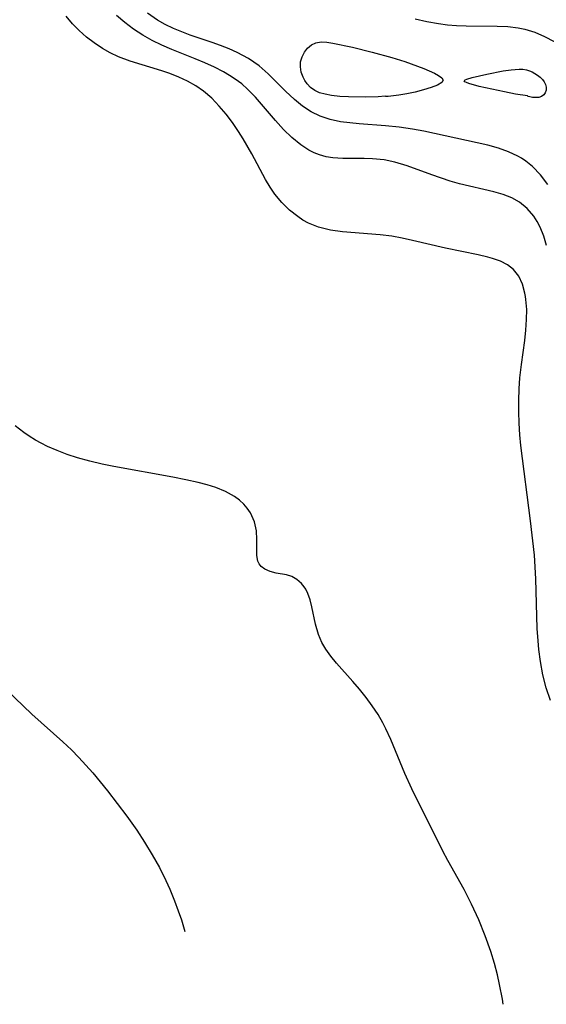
# Model space of a CAD drawing. Header units: metres. Extents: x 1073367 to 1082519, y 1569854 to 1574957.
# Tile 695 of 1056: x 1081717 to 1081791, y 1569974 to 1570112. Entities that reach past the tile are written whole.
import ezdxf

# ---------------------------------------------------------------- set-up
doc = ezdxf.new("R2010")
doc.units = ezdxf.units.M
doc.layers.add('CGG_CurvaNivelLidar_v1', color=253, linetype='Continuous', lineweight=30)

msp = doc.modelspace()

# ---------------------------------------------------------------- linework, layer by layer
at = {"layer": 'CGG_CurvaNivelLidar_v1'}
for p, q in [((1081724.4961, 1570111.55, 79), (1081723.6297, 1570112.5885, 79)), ((1081731.859, 1570111.7174, 78.5), (1081730.6768, 1570112.7201, 78.5)), ((1081736.4538, 1570112.0531, 78), (1081735.0491, 1570113.0455, 78)), ((1081772.7134, 1570112.2258, 78), (1081774.3516, 1570111.8635, 78)), ((1081725.4257, 1570110.5798, 79), (1081724.4961, 1570111.55, 79)), ((1081733.0975, 1570110.7864, 78.5), (1081731.859, 1570111.7174, 78.5)), ((1081734.3944, 1570109.9403, 78.5), (1081733.0975, 1570110.7864, 78.5)), ((1081737.5576, 1570111.4241, 78), (1081736.4538, 1570112.0531, 78)), ((1081738.7109, 1570110.8709, 78), (1081737.5576, 1570111.4241, 78)), ((1081739.8842, 1570110.3868, 78), (1081738.7109, 1570110.8709, 78)), ((1081774.3516, 1570111.8635, 78), (1081775.9984, 1570111.5748, 78)), ((1081775.9984, 1570111.5748, 78), (1081777.2649, 1570111.406, 78)), ((1081777.2649, 1570111.406, 78), (1081778.5317, 1570111.2905, 78)), ((1081778.5317, 1570111.2905, 78), (1081779.87, 1570111.2307, 78)), ((1081779.87, 1570111.2307, 78), (1081784.2465, 1570111.2134, 78)), ((1081784.2465, 1570111.2134, 78), (1081785.7355, 1570111.1493, 78)), ((1081785.7355, 1570111.1493, 78), (1081787.1924, 1570110.9837, 78)), ((1081787.1924, 1570110.9837, 78), (1081788.1653, 1570110.7865, 78)), ((1081788.1653, 1570110.7865, 78), (1081789.5628, 1570110.3464, 78)), ((1081726.4607, 1570109.6638, 79), (1081725.4257, 1570110.5798, 79)), ((1081727.5612, 1570108.8314, 79), (1081726.4607, 1570109.6638, 79)), ((1081735.7218, 1570109.2034, 78.5), (1081734.3944, 1570109.9403, 78.5)), ((1081741.0818, 1570109.9471, 78), (1081739.8842, 1570110.3868, 78)), ((1081744.1322, 1570108.9227, 78), (1081741.0818, 1570109.9471, 78)), ((1081789.5628, 1570110.3464, 78), (1081790.9211, 1570109.7587, 78)), ((1081790.9211, 1570109.7587, 78), (1081792.2508, 1570109.0603, 78)), ((1081728.7138, 1570108.0774, 79), (1081727.5612, 1570108.8314, 79)), ((1081729.8189, 1570107.4505, 79), (1081728.7138, 1570108.0774, 79)), ((1081737.093, 1570108.5414, 78.5), (1081735.7218, 1570109.2034, 78.5)), ((1081738.4928, 1570107.9347, 78.5), (1081737.093, 1570108.5414, 78.5)), ((1081741.7758, 1570106.6171, 78.5), (1081738.4928, 1570107.9347, 78.5)), ((1081745.3415, 1570108.4908, 78), (1081744.1322, 1570108.9227, 78)), ((1081746.5274, 1570108.0213, 78), (1081745.3415, 1570108.4908, 78)), ((1081747.6796, 1570107.5016, 78), (1081746.5274, 1570108.0213, 78)), ((1081757.1312, 1570107.5417, 77.5), (1081757.5742, 1570108.1012, 77.5)), ((1081757.5742, 1570108.1012, 77.5), (1081758.1121, 1570108.5492, 77.5)), ((1081758.1121, 1570108.5492, 77.5), (1081758.7374, 1570108.8485, 77.5)), ((1081758.7374, 1570108.8485, 77.5), (1081759.4754, 1570108.9728, 77.5)), ((1081759.4754, 1570108.9728, 77.5), (1081760.2837, 1570108.9475, 77.5)), ((1081760.2837, 1570108.9475, 77.5), (1081761.1442, 1570108.8223, 77.5)), ((1081761.1442, 1570108.8223, 77.5), (1081763.8948, 1570108.2216, 77.5)), ((1081763.8948, 1570108.2216, 77.5), (1081766.6541, 1570107.5569, 77.5)), ((1081730.9625, 1570106.9039, 79), (1081729.8189, 1570107.4505, 79)), ((1081732.5971, 1570106.293, 79), (1081730.9625, 1570106.9039, 79)), ((1081743.1338, 1570106.0393, 78.5), (1081741.7758, 1570106.6171, 78.5)), ((1081749.2748, 1570106.6322, 78), (1081747.6796, 1570107.5016, 78)), ((1081750.7459, 1570105.6131, 78), (1081749.2748, 1570106.6322, 78)), ((1081756.6064, 1570106.2004, 77.5), (1081756.7995, 1570106.9003, 77.5)), ((1081756.7995, 1570106.9003, 77.5), (1081757.1312, 1570107.5417, 77.5)), ((1081766.6541, 1570107.5569, 77.5), (1081769.4432, 1570106.7955, 77.5)), ((1081769.4432, 1570106.7955, 77.5), (1081771.2771, 1570106.2238, 77.5)), ((1081737.093, 1570104.9246, 79), (1081732.5971, 1570106.293, 79)), ((1081744.4602, 1570105.4239, 78.5), (1081743.1338, 1570106.0393, 78.5)), ((1081745.7428, 1570104.7599, 78.5), (1081744.4602, 1570105.4239, 78.5)), ((1081752.0436, 1570104.4742, 78), (1081750.7459, 1570105.6131, 78)), ((1081756.5774, 1570105.4733, 77.5), (1081756.6064, 1570106.2004, 77.5)), ((1081756.6952, 1570104.735, 77.5), (1081756.5774, 1570105.4733, 77.5)), ((1081771.2771, 1570106.2238, 77.5), (1081773.931, 1570105.2581, 77.5)), ((1081773.931, 1570105.2581, 77.5), (1081775.4308, 1570104.5913, 77.5)), ((1081786.2224, 1570105.0681, 77.5), (1081787.3285, 1570105.1553, 77.5)), ((1081787.3285, 1570105.1553, 77.5), (1081787.8632, 1570105.1402, 77.5)), ((1081738.1957, 1570104.5355, 79), (1081737.093, 1570104.9246, 79)), ((1081739.4734, 1570104.0231, 79), (1081738.1957, 1570104.5355, 79)), ((1081740.6874, 1570103.4472, 79), (1081739.4734, 1570104.0231, 79)), ((1081746.5913, 1570104.2684, 78.5), (1081745.7428, 1570104.7599, 78.5)), ((1081747.4063, 1570103.7391, 78.5), (1081746.5913, 1570104.2684, 78.5)), ((1081754.4713, 1570102.0264, 78), (1081752.0436, 1570104.4742, 78)), ((1081756.9445, 1570104.0125, 77.5), (1081756.6952, 1570104.735, 77.5)), ((1081757.1945, 1570103.5302, 77.5), (1081756.9445, 1570104.0125, 77.5)), ((1081775.4308, 1570104.5913, 77.5), (1081776.0232, 1570104.2588, 77.5)), ((1081776.0232, 1570104.2588, 77.5), (1081776.4506, 1570103.9301, 77.5)), ((1081776.4506, 1570103.9301, 77.5), (1081776.646, 1570103.608, 77.5)), ((1081779.9791, 1570103.7484, 77.5), (1081780.7499, 1570103.986, 77.5)), ((1081780.7499, 1570103.986, 77.5), (1081782.8199, 1570104.4565, 77.5)), ((1081782.8199, 1570104.4565, 77.5), (1081785.0906, 1570104.8963, 77.5)), ((1081785.0906, 1570104.8963, 77.5), (1081786.2224, 1570105.0681, 77.5)), ((1081787.8632, 1570105.1402, 77.5), (1081788.3768, 1570105.0625, 77.5)), ((1081788.3768, 1570105.0625, 77.5), (1081788.7939, 1570104.9341, 77.5)), ((1081788.7939, 1570104.9341, 77.5), (1081789.1923, 1570104.7569, 77.5)), ((1081789.1923, 1570104.7569, 77.5), (1081789.9518, 1570104.2887, 77.5)), ((1081789.9518, 1570104.2887, 77.5), (1081790.3029, 1570104.0073, 77.5)), ((1081790.3029, 1570104.0073, 77.5), (1081790.6159, 1570103.6989, 77.5)), ((1081741.8474, 1570102.7872, 79), (1081740.6874, 1570103.4472, 79)), ((1081742.9386, 1570102.0305, 79), (1081741.8474, 1570102.7872, 79)), ((1081748.3105, 1570103.059, 78.5), (1081747.4063, 1570103.7391, 78.5)), ((1081749.1313, 1570102.3329, 78.5), (1081748.3105, 1570103.059, 78.5)), ((1081757.5044, 1570103.0797, 77.5), (1081757.1945, 1570103.5302, 77.5)), ((1081757.9934, 1570102.5597, 77.5), (1081757.5044, 1570103.0797, 77.5)), ((1081758.5912, 1570102.1283, 77.5), (1081757.9934, 1570102.5597, 77.5)), ((1081774.9885, 1570102.5522, 77.5), (1081773.9087, 1570102.2154, 77.5)), ((1081775.8704, 1570102.907, 77.5), (1081774.9885, 1570102.5522, 77.5)), ((1081776.4555, 1570103.2642, 77.5), (1081775.8704, 1570102.907, 77.5)), ((1081776.646, 1570103.608, 77.5), (1081776.4555, 1570103.2642, 77.5)), ((1081779.6249, 1570103.507, 77.5), (1081779.732, 1570103.6284, 77.5)), ((1081779.6973, 1570103.3772, 77.5), (1081779.6249, 1570103.507, 77.5)), ((1081779.9267, 1570103.2457, 77.5), (1081779.6973, 1570103.3772, 77.5)), ((1081779.732, 1570103.6284, 77.5), (1081779.9791, 1570103.7484, 77.5)), ((1081780.2717, 1570103.1129, 77.5), (1081779.9267, 1570103.2457, 77.5)), ((1081781.7237, 1570102.7114, 77.5), (1081780.2717, 1570103.1129, 77.5)), ((1081785.2789, 1570101.9441, 77.5), (1081781.7237, 1570102.7114, 77.5)), ((1081790.6159, 1570103.6989, 77.5), (1081790.8762, 1570103.362, 77.5)), ((1081790.8762, 1570103.362, 77.5), (1081791.0641, 1570102.9924, 77.5)), ((1081791.0641, 1570102.9924, 77.5), (1081791.1527, 1570102.5919, 77.5)), ((1081791.1527, 1570102.5919, 77.5), (1081791.1399, 1570102.19, 77.5)), ((1081744.0861, 1570101.0401, 79), (1081742.9386, 1570102.0305, 79)), ((1081745.1499, 1570099.9393, 79), (1081744.0861, 1570101.0401, 79)), ((1081750.2288, 1570101.211, 78.5), (1081749.1313, 1570102.3329, 78.5)), ((1081753.0563, 1570097.9094, 78.5), (1081750.2288, 1570101.211, 78.5)), ((1081755.7178, 1570100.8572, 78), (1081754.4713, 1570102.0264, 78)), ((1081759.2611, 1570101.8372, 77.5), (1081758.5912, 1570102.1283, 77.5)), ((1081760.0582, 1570101.615, 77.5), (1081759.2611, 1570101.8372, 77.5)), ((1081760.9514, 1570101.4501, 77.5), (1081760.0582, 1570101.615, 77.5)), ((1081762.1255, 1570101.311, 77.5), (1081760.9514, 1570101.4501, 77.5)), ((1081763.3405, 1570101.2282, 77.5), (1081762.1255, 1570101.311, 77.5)), ((1081765.6763, 1570101.1893, 77.5), (1081763.3405, 1570101.2282, 77.5)), ((1081767.5315, 1570101.2544, 77.5), (1081765.6763, 1570101.1893, 77.5)), ((1081768.5, 1570101.3357, 77.5), (1081767.5315, 1570101.2544, 77.5)), ((1081768.5863, 1570101.3074, 77.5), (1081768.5, 1570101.3357, 77.5)), ((1081768.9333, 1570101.3098, 77.5), (1081768.5863, 1570101.3074, 77.5)), ((1081770.4264, 1570101.4674, 77.5), (1081768.9333, 1570101.3098, 77.5)), ((1081771.5362, 1570101.6586, 77.5), (1081770.4264, 1570101.4674, 77.5)), ((1081772.7271, 1570101.9125, 77.5), (1081771.5362, 1570101.6586, 77.5)), ((1081773.9087, 1570102.2154, 77.5), (1081772.7271, 1570101.9125, 77.5)), ((1081786.8325, 1570101.649, 77.5), (1081785.2789, 1570101.9441, 77.5)), ((1081788.5, 1570101.3784, 77.5), (1081786.8325, 1570101.649, 77.5)), ((1081788.6004, 1570101.3146, 77.5), (1081788.5, 1570101.3784, 77.5)), ((1081788.8616, 1570101.2399, 77.5), (1081788.6004, 1570101.3146, 77.5)), ((1081789.2332, 1570101.1743, 77.5), (1081788.8616, 1570101.2399, 77.5)), ((1081789.6654, 1570101.1428, 77.5), (1081789.2332, 1570101.1743, 77.5)), ((1081790.1081, 1570101.1722, 77.5), (1081789.6654, 1570101.1428, 77.5)), ((1081790.5104, 1570101.2913, 77.5), (1081790.1081, 1570101.1722, 77.5)), ((1081790.8157, 1570101.5105, 77.5), (1081790.5104, 1570101.2913, 77.5)), ((1081791.0269, 1570101.8192, 77.5), (1081790.8157, 1570101.5105, 77.5)), ((1081791.1399, 1570102.19, 77.5), (1081791.0269, 1570101.8192, 77.5)), ((1081746.1091, 1570098.809, 79), (1081745.1499, 1570099.9393, 79)), ((1081756.8594, 1570099.9416, 78), (1081755.7178, 1570100.8572, 78)), ((1081758.0715, 1570099.148, 78), (1081756.8594, 1570099.9416, 78)), ((1081747.0145, 1570097.6185, 79), (1081746.1091, 1570098.809, 79)), ((1081759.3625, 1570098.5114, 78), (1081758.0715, 1570099.148, 78)), ((1081760.7572, 1570098.0528, 78), (1081759.3625, 1570098.5114, 78)), ((1081747.8643, 1570096.3769, 79), (1081747.0145, 1570097.6185, 79)), ((1081754.197, 1570096.6741, 78.5), (1081753.0563, 1570097.9094, 78.5)), ((1081762.2238, 1570097.7482, 78), (1081760.7572, 1570098.0528, 78)), ((1081763.5088, 1570097.5771, 78), (1081762.2238, 1570097.7482, 78)), ((1081764.8244, 1570097.4546, 78), (1081763.5088, 1570097.5771, 78)), ((1081768.5514, 1570097.171, 78), (1081764.8244, 1570097.4546, 78)), ((1081770.453, 1570096.973, 78), (1081768.5514, 1570097.171, 78)), ((1081772.3538, 1570096.7002, 78), (1081770.453, 1570096.973, 78)), ((1081748.5266, 1570095.315, 79), (1081747.8643, 1570096.3769, 79)), ((1081755.3851, 1570095.5299, 78.5), (1081754.197, 1570096.6741, 78.5)), ((1081756.6193, 1570094.5091, 78.5), (1081755.3851, 1570095.5299, 78.5)), ((1081773.9429, 1570096.4041, 78), (1081772.3538, 1570096.7002, 78)), ((1081781.4288, 1570094.7949, 78), (1081773.9429, 1570096.4041, 78)), ((1081749.7248, 1570093.2382, 79), (1081748.5266, 1570095.315, 79)), ((1081757.7508, 1570093.7495, 78.5), (1081756.6193, 1570094.5091, 78.5)), ((1081782.9459, 1570094.433, 78), (1081781.4288, 1570094.7949, 78)), ((1081784.4192, 1570094.0184, 78), (1081782.9459, 1570094.433, 78)), ((1081751.676, 1570089.6122, 79), (1081749.7248, 1570093.2382, 79)), ((1081758.4857, 1570093.3673, 78.5), (1081757.7508, 1570093.7495, 78.5)), ((1081759.2498, 1570093.0646, 78.5), (1081758.4857, 1570093.3673, 78.5)), ((1081760.1737, 1570092.8185, 78.5), (1081759.2498, 1570093.0646, 78.5)), ((1081761.1285, 1570092.6702, 78.5), (1081760.1737, 1570092.8185, 78.5)), ((1081785.8301, 1570093.521, 78), (1081784.4192, 1570094.0184, 78)), ((1081787.1559, 1570092.9055, 78), (1081785.8301, 1570093.521, 78)), ((1081787.6553, 1570092.6178, 78), (1081787.1559, 1570092.9055, 78)), ((1081762.5572, 1570092.5839, 78.5), (1081761.1285, 1570092.6702, 78.5)), ((1081765.5189, 1570092.5804, 78.5), (1081762.5572, 1570092.5839, 78.5)), ((1081766.6917, 1570092.5381, 78.5), (1081765.5189, 1570092.5804, 78.5)), ((1081768.3368, 1570092.3672, 78.5), (1081766.6917, 1570092.5381, 78.5)), ((1081769.8333, 1570092.0596, 78.5), (1081768.3368, 1570092.3672, 78.5)), ((1081771.5706, 1570091.5338, 78.5), (1081769.8333, 1570092.0596, 78.5)), ((1081775.0477, 1570090.2516, 78.5), (1081771.5706, 1570091.5338, 78.5)), ((1081788.2932, 1570092.1887, 78), (1081787.6553, 1570092.6178, 78)), ((1081789.2091, 1570091.4391, 78), (1081788.2932, 1570092.1887, 78)), ((1081790.3606, 1570090.2562, 78), (1081789.2091, 1570091.4391, 78)), ((1081777.637, 1570089.3864, 78.5), (1081775.0477, 1570090.2516, 78.5)), ((1081791.3894, 1570088.9279, 78), (1081790.3606, 1570090.2562, 78)), ((1081752.2948, 1570088.5487, 79), (1081751.676, 1570089.6122, 79)), ((1081752.9686, 1570087.5406, 79), (1081752.2948, 1570088.5487, 79)), ((1081778.9488, 1570089.0173, 78.5), (1081777.637, 1570089.3864, 78.5)), ((1081783.8026, 1570087.8889, 78.5), (1081778.9488, 1570089.0173, 78.5)), ((1081753.9364, 1570086.3663, 79), (1081752.9686, 1570087.5406, 79)), ((1081785.0878, 1570087.5106, 78.5), (1081783.8026, 1570087.8889, 78.5)), ((1081786.2968, 1570087.0372, 78.5), (1081785.0878, 1570087.5106, 78.5)), ((1081755.0187, 1570085.3132, 79), (1081753.9364, 1570086.3663, 79)), ((1081787.4026, 1570086.4274, 78.5), (1081786.2968, 1570087.0372, 78.5)), ((1081788.4844, 1570085.5456, 78.5), (1081787.4026, 1570086.4274, 78.5)), ((1081756.1966, 1570084.3867, 79), (1081755.0187, 1570085.3132, 79)), ((1081756.9262, 1570083.9087, 79), (1081756.1966, 1570084.3867, 79)), ((1081789.3984, 1570084.4714, 78.5), (1081788.4844, 1570085.5456, 78.5)), ((1081789.8862, 1570083.7082, 78.5), (1081789.3984, 1570084.4714, 78.5)), ((1081757.6874, 1570083.4877, 79), (1081756.9262, 1570083.9087, 79)), ((1081759.1124, 1570082.9063, 79), (1081757.6874, 1570083.4877, 79)), ((1081790.3072, 1570082.888, 78.5), (1081789.8862, 1570083.7082, 78.5)), ((1081760.8015, 1570082.4959, 79), (1081759.1124, 1570082.9063, 79)), ((1081762.494, 1570082.2641, 79), (1081760.8015, 1570082.4959, 79)), ((1081767.808, 1570081.8397, 79), (1081762.494, 1570082.2641, 79)), ((1081769.4233, 1570081.6223, 79), (1081767.808, 1570081.8397, 79)), ((1081770.8828, 1570081.3563, 79), (1081769.4233, 1570081.6223, 79)), ((1081790.7968, 1570081.6413, 78.5), (1081790.3072, 1570082.888, 78.5)), ((1081791.1809, 1570080.3165, 78.5), (1081790.7968, 1570081.6413, 78.5)), ((1081772.339, 1570081.0452, 79), (1081770.8828, 1570081.3563, 79)), ((1081777.0038, 1570079.9578, 79), (1081772.339, 1570081.0452, 79)), ((1081781.6019, 1570078.9975, 79), (1081777.0038, 1570079.9578, 79)), ((1081782.9412, 1570078.6834, 79), (1081781.6019, 1570078.9975, 79)), ((1081783.6019, 1570078.4998, 79), (1081782.9412, 1570078.6834, 79)), ((1081784.7204, 1570078.1031, 79), (1081783.6019, 1570078.4998, 79)), ((1081785.7192, 1570077.5937, 79), (1081784.7204, 1570078.1031, 79)), ((1081786.5634, 1570076.9361, 79), (1081785.7192, 1570077.5937, 79)), ((1081787.2907, 1570075.9948, 79), (1081786.5634, 1570076.9361, 79)), ((1081787.8135, 1570074.8696, 79), (1081787.2907, 1570075.9948, 79)), ((1081788.161, 1570073.6042, 79), (1081787.8135, 1570074.8696, 79)), ((1081788.241, 1570073.1603, 79), (1081788.161, 1570073.6042, 79)), ((1081788.3056, 1570072.6985, 79), (1081788.241, 1570073.1603, 79)), ((1081788.4064, 1570071.323, 79), (1081788.3056, 1570072.6985, 79)), ((1081788.4009, 1570069.8908, 79), (1081788.4064, 1570071.323, 79)), ((1081788.3083, 1570068.4204, 79), (1081788.4009, 1570069.8908, 79)), ((1081788.1424, 1570066.9269, 79), (1081788.3083, 1570068.4204, 79)), ((1081787.6598, 1570063.5608, 79), (1081788.1424, 1570066.9269, 79)), ((1081787.4666, 1570061.7115, 79), (1081787.6598, 1570063.5608, 79)), ((1081787.3622, 1570060.1224, 79), (1081787.4666, 1570061.7115, 79)), ((1081787.3087, 1570058.5226, 79), (1081787.3622, 1570060.1224, 79)), ((1081787.3022, 1570056.9166, 79), (1081787.3087, 1570058.5226, 79)), ((1081787.3403, 1570055.3083, 79), (1081787.3022, 1570056.9166, 79)), ((1081787.4269, 1570053.6841, 79), (1081787.3403, 1570055.3083, 79)), ((1081717.6479, 1570054.0108, 79.5), (1081716.4157, 1570054.9533, 79.5)), ((1081718.3912, 1570053.4939, 79.5), (1081717.6479, 1570054.0108, 79.5)), ((1081719.2768, 1570052.9362, 79.5), (1081718.3912, 1570053.4939, 79.5)), ((1081720.1106, 1570052.4723, 79.5), (1081719.2768, 1570052.9362, 79.5)), ((1081787.5612, 1570052.1678, 79), (1081787.4269, 1570053.6841, 79)), ((1081720.9708, 1570052.0447, 79.5), (1081720.1106, 1570052.4723, 79.5)), ((1081722.3453, 1570051.4426, 79.5), (1081720.9708, 1570052.0447, 79.5)), ((1081723.7645, 1570050.9066, 79.5), (1081722.3453, 1570051.4426, 79.5)), ((1081788.9539, 1570041.5666, 79), (1081787.5612, 1570052.1678, 79)), ((1081725.2214, 1570050.4342, 79.5), (1081723.7645, 1570050.9066, 79.5)), ((1081726.9337, 1570049.9663, 79.5), (1081725.2214, 1570050.4342, 79.5)), ((1081728.6771, 1570049.5593, 79.5), (1081726.9337, 1570049.9663, 79.5)), ((1081730.3038, 1570049.2212, 79.5), (1081728.6771, 1570049.5593, 79.5)), ((1081738.633, 1570047.7082, 79.5), (1081730.3038, 1570049.2212, 79.5)), ((1081740.4304, 1570047.3566, 79.5), (1081738.633, 1570047.7082, 79.5)), ((1081742.1775, 1570046.9671, 79.5), (1081740.4304, 1570047.3566, 79.5)), ((1081743.4406, 1570046.6353, 79.5), (1081742.1775, 1570046.9671, 79.5)), ((1081744.6495, 1570046.2545, 79.5), (1081743.4406, 1570046.6353, 79.5)), ((1081746.044, 1570045.6928, 79.5), (1081744.6495, 1570046.2545, 79.5)), ((1081747.2956, 1570044.9985, 79.5), (1081746.044, 1570045.6928, 79.5)), ((1081747.9795, 1570044.4888, 79.5), (1081747.2956, 1570044.9985, 79.5)), ((1081748.5877, 1570043.9214, 79.5), (1081747.9795, 1570044.4888, 79.5)), ((1081749.0994, 1570043.3237, 79.5), (1081748.5877, 1570043.9214, 79.5)), ((1081749.5296, 1570042.6856, 79.5), (1081749.0994, 1570043.3237, 79.5)), ((1081750.1, 1570041.4281, 79.5), (1081749.5296, 1570042.6856, 79.5)), ((1081750.3966, 1570040.1323, 79.5), (1081750.1, 1570041.4281, 79.5)), ((1081789.4889, 1570036.7344, 79), (1081788.9539, 1570041.5666, 79)), ((1081750.4588, 1570038.9157, 79.5), (1081750.3966, 1570040.1323, 79.5)), ((1081750.4267, 1570037.7612, 79.5), (1081750.4588, 1570038.9157, 79.5)), ((1081750.4429, 1570036.7, 79.5), (1081750.4267, 1570037.7612, 79.5)), ((1081750.599, 1570035.9014, 79.5), (1081750.4429, 1570036.7, 79.5)), ((1081750.7618, 1570035.5307, 79.5), (1081750.599, 1570035.9014, 79.5)), ((1081789.7142, 1570033.4012, 79), (1081789.4889, 1570036.7344, 79)), ((1081751.0511, 1570035.1312, 79.5), (1081750.7618, 1570035.5307, 79.5)), ((1081751.5431, 1570034.7355, 79.5), (1081751.0511, 1570035.1312, 79.5)), ((1081752.312, 1570034.4099, 79.5), (1081751.5431, 1570034.7355, 79.5)), ((1081753.1816, 1570034.2134, 79.5), (1081752.312, 1570034.4099, 79.5)), ((1081754.63, 1570033.9477, 79.5), (1081753.1816, 1570034.2134, 79.5)), ((1081755.3428, 1570033.7173, 79.5), (1081754.63, 1570033.9477, 79.5)), ((1081756.0812, 1570033.3127, 79.5), (1081755.3428, 1570033.7173, 79.5)), ((1081756.7428, 1570032.7422, 79.5), (1081756.0812, 1570033.3127, 79.5)), ((1081789.9054, 1570026.4037, 79), (1081789.7142, 1570033.4012, 79)), ((1081757.1086, 1570032.2923, 79.5), (1081756.7428, 1570032.7422, 79.5)), ((1081757.3256, 1570031.9559, 79.5), (1081757.1086, 1570032.2923, 79.5)), ((1081757.6295, 1570031.3514, 79.5), (1081757.3256, 1570031.9559, 79.5)), ((1081757.9513, 1570030.4399, 79.5), (1081757.6295, 1570031.3514, 79.5)), ((1081758.1986, 1570029.4545, 79.5), (1081757.9513, 1570030.4399, 79.5)), ((1081758.7013, 1570027.0031, 79.5), (1081758.1986, 1570029.4545, 79.5)), ((1081759.1083, 1570025.5795, 79.5), (1081758.7013, 1570027.0031, 79.5)), ((1081790.0041, 1570024.6599, 79), (1081789.9054, 1570026.4037, 79)), ((1081759.6034, 1570024.428, 79.5), (1081759.1083, 1570025.5795, 79.5)), ((1081759.8464, 1570023.9769, 79.5), (1081759.6034, 1570024.428, 79.5)), ((1081760.1328, 1570023.5035, 79.5), (1081759.8464, 1570023.9769, 79.5)), ((1081760.8406, 1570022.4983, 79.5), (1081760.1328, 1570023.5035, 79.5)), ((1081790.1134, 1570023.4439, 79), (1081790.0041, 1570024.6599, 79)), ((1081790.3329, 1570021.7782, 79), (1081790.1134, 1570023.4439, 79)), ((1081761.6374, 1570021.5191, 79.5), (1081760.8406, 1570022.4983, 79.5)), ((1081763.9421, 1570018.9561, 79.5), (1081761.6374, 1570021.5191, 79.5)), ((1081790.6795, 1570019.8843, 79), (1081790.3329, 1570021.7782, 79)), ((1081791.1389, 1570018.0364, 79), (1081790.6795, 1570019.8843, 79)), ((1081713.9353, 1570018.925, 79.5), (1081718.7828, 1570014.3591, 79.5)), ((1081764.8905, 1570017.854, 79.5), (1081763.9421, 1570018.9561, 79.5)), ((1081765.8093, 1570016.7078, 79.5), (1081764.8905, 1570017.854, 79.5)), ((1081791.7396, 1570016.2542, 79), (1081791.1389, 1570018.0364, 79)), ((1081766.6844, 1570015.5162, 79.5), (1081765.8093, 1570016.7078, 79.5)), ((1081767.4995, 1570014.2756, 79.5), (1081766.6844, 1570015.5162, 79.5)), ((1081718.7828, 1570014.3591, 79.5), (1081723.1358, 1570010.4583, 79.5)), ((1081768.1632, 1570013.1249, 79.5), (1081767.4995, 1570014.2756, 79.5)), ((1081768.5924, 1570012.2948, 79.5), (1081768.1632, 1570013.1249, 79.5)), ((1081769.3039, 1570010.7587, 79.5), (1081768.5924, 1570012.2948, 79.5)), ((1081723.1358, 1570010.4583, 79.5), (1081724.3497, 1570009.3121, 79.5)), ((1081771.2594, 1570006.0141, 79.5), (1081769.3039, 1570010.7587, 79.5)), ((1081724.3497, 1570009.3121, 79.5), (1081725.3915, 1570008.2611, 79.5)), ((1081725.3915, 1570008.2611, 79.5), (1081727.3829, 1570006.0715, 79.5)), ((1081727.3829, 1570006.0715, 79.5), (1081729.4432, 1570003.5615, 79.5)), ((1081772.2374, 1570003.8369, 79.5), (1081771.2594, 1570006.0141, 79.5)), ((1081729.4432, 1570003.5615, 79.5), (1081732.1683, 1569999.9956, 79.5)), ((1081776.6221, 1569995.0805, 79.5), (1081772.2374, 1570003.8369, 79.5)), ((1081732.1683, 1569999.9956, 79.5), (1081733.5542, 1569998.004, 79.5)), ((1081733.5542, 1569998.004, 79.5), (1081734.6502, 1569996.32, 79.5)), ((1081734.6502, 1569996.32, 79.5), (1081735.7229, 1569994.5535, 79.5)), ((1081735.7229, 1569994.5535, 79.5), (1081736.7273, 1569992.7489, 79.5)), ((1081777.3346, 1569993.7416, 79.5), (1081776.6221, 1569995.0805, 79.5)), ((1081779.6116, 1569989.6406, 79.5), (1081777.3346, 1569993.7416, 79.5)), ((1081736.7273, 1569992.7489, 79.5), (1081737.6223, 1569990.9522, 79.5)), ((1081737.6223, 1569990.9522, 79.5), (1081738.1862, 1569989.6871, 79.5)), ((1081738.1862, 1569989.6871, 79.5), (1081738.845, 1569988.0844, 79.5)), ((1081780.6624, 1569987.5816, 79.5), (1081779.6116, 1569989.6406, 79.5)), ((1081738.845, 1569988.0844, 79.5), (1081739.3894, 1569986.6452, 79.5)), ((1081781.6816, 1569985.3752, 79.5), (1081780.6624, 1569987.5816, 79.5)), ((1081739.3894, 1569986.6452, 79.5), (1081739.8192, 1569985.4105, 79.5)), ((1081739.8192, 1569985.4105, 79.5), (1081740.3216, 1569983.7556, 79.5)), ((1081782.5891, 1569983.1368, 79.5), (1081781.6816, 1569985.3752, 79.5)), ((1081783.3643, 1569980.9181, 79.5), (1081782.5891, 1569983.1368, 79.5)), ((1081783.8718, 1569979.2272, 79.5), (1081783.3643, 1569980.9181, 79.5)), ((1081784.2838, 1569977.66, 79.5), (1081783.8718, 1569979.2272, 79.5)), ((1081784.6054, 1569976.2686, 79.5), (1081784.2838, 1569977.66, 79.5)), ((1081784.9961, 1569974.2214, 79.5), (1081784.6054, 1569976.2686, 79.5)), ((1081785.0771, 1569973.5, 79.5), (1081784.9961, 1569974.2214, 79.5))]:
    msp.add_line(p, q, dxfattribs=at)

doc.saveas('drawing.dxf')
